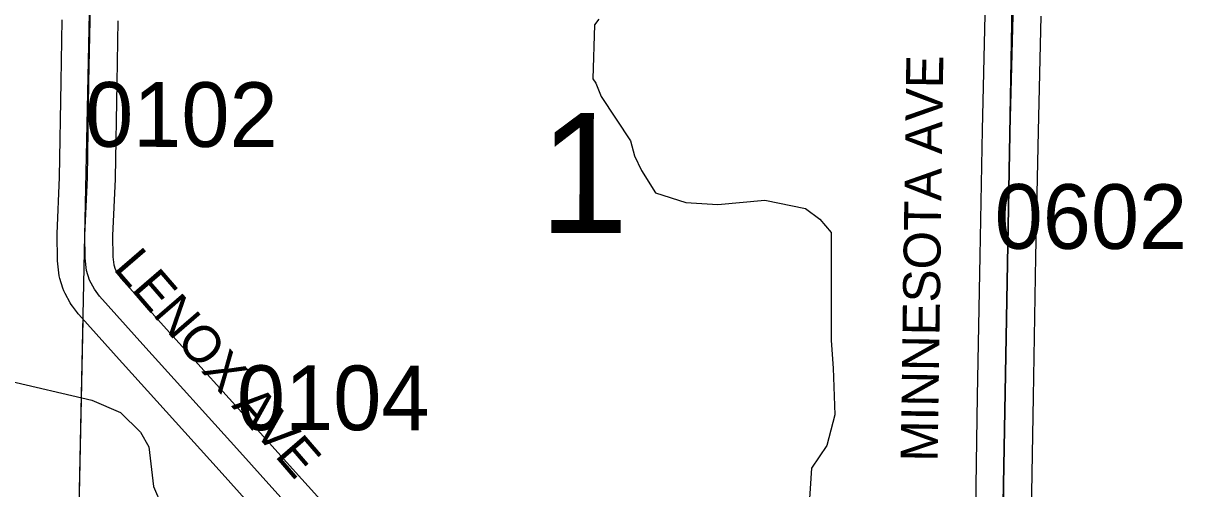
# Model space of a CAD drawing. Extents: x -157.2 to -99.3, y 12.2 to 46.2.
# Drawn here: x -121.437 to -120.183, y 39.555 to 40.059 of the extents above; entities that cross this region are included whole.
import ezdxf

# ---------------------------------------------------------------- set-up
doc = ezdxf.new("R2010")
doc.units = 0
for name, color, linetype in [('tdCoHydroRiver', 7, 'Continuous'), ('tdCoSecRdNmbr', 7, 'Continuous'), ('tdCoSecRdTxt', 7, 'Continuous'), ('tdCoSecRteBand', 7, 'Continuous'), ('tdCoSecRteCL', 7, 'Continuous'), ('tdCoSectLine', 7, 'Continuous'), ('tdCoSectLinePart', 7, 'Continuous'), ('tdCoSectNmbr', 7, 'Continuous'), ('tdCoSurfAsphalt', 7, 'Continuous'), ('tdCoSurfGravel', 7, 'Continuous'), ('tdCoTwpBndryShd', 7, 'Continuous')]:
    doc.layers.add(name, color=color, linetype=linetype)

msp = doc.modelspace()

# ---------------------------------------------------------------- linework, layer by layer
at = {"layer": 'tdCoHydroRiver'}
for points in [[(-120.8142, 40.0634), (-120.8191, 40.0572), (-120.8207, 39.9989), (-120.8177, 39.994), (-120.8117, 39.9797), (-120.7799, 39.9315), (-120.7756, 39.9156), (-120.7681, 39.8996), (-120.753, 39.8755), (-120.7201, 39.8651), (-120.6855, 39.8626), (-120.6348, 39.8675), (-120.5909, 39.8584), (-120.5754, 39.847), (-120.5632, 39.8324), (-120.5632, 39.7156), (-120.5608, 39.6856), (-120.559, 39.635), (-120.5678, 39.6021), (-120.5843, 39.5773), (-120.5871, 39.5332)], [(-121.455, 39.6727), (-121.3625, 39.6511), (-121.3313, 39.6376), (-121.3098, 39.6164), (-121.3008, 39.6004), (-121.2957, 39.5576), (-121.2868, 39.5368), (-121.2533, 39.4948), (-121.2309, 39.4484), (-121.2252, 39.4277), (-121.2205, 39.426), (-121.2057, 39.3356), (-121.1969, 39.3133), (-121.1847, 39.2971)]]:
    msp.add_lwpolyline(points, dxfattribs=at)
at = {"layer": 'tdCoSecRteBand'}
for points in [[(-121.1902, 39.5365), (-121.2247, 39.5751), (-121.3294, 39.6912), (-121.3295, 39.6913), (-121.3295, 39.6913), (-121.3764, 39.7436), (-121.3771, 39.7444), (-121.3778, 39.7454), (-121.3835, 39.7528), (-121.3849, 39.7546), (-121.386, 39.7565), (-121.3914, 39.7664), (-121.3929, 39.7692), (-121.3938, 39.7722), (-121.397, 39.7828), (-121.3979, 39.7857), (-121.3982, 39.7887), (-121.3994, 39.8017), (-121.3995, 39.8028), (-121.3996, 39.804), (-121.4, 39.8291), (-121.4001, 39.8301), (-121.4, 39.831), (-121.3973, 39.8925), (-121.3956, 39.9954), (-121.3956, 39.9955), (-121.3956, 39.9955), (-121.3944, 40.0628)], [(-121.3344, 40.0617), (-121.3356, 39.9944), (-121.3373, 39.8911), (-121.3374, 39.8907), (-121.3374, 39.8903), (-121.34, 39.8293), (-121.3396, 39.8063), (-121.3387, 39.7973), (-121.3373, 39.7926), (-121.3345, 39.7875), (-121.3309, 39.7828), (-121.2849, 39.7314), (-121.1801, 39.6153), (-121.18, 39.6152), (-121.18, 39.6151), (-121.1455, 39.5765), (-121.1185, 39.5466), (-121.0983, 39.5243), (-121.1428, 39.4841)], [(-120.4071, 39.5101), (-120.4049, 39.6555), (-120.4049, 39.6555), (-120.4049, 39.6555), (-120.4022, 39.8072), (-120.4022, 39.8072), (-120.4022, 39.8073), (-120.3995, 39.9434), (-120.3995, 39.9435), (-120.3995, 39.9435), (-120.3965, 40.0679)], [(-120.3365, 40.0666), (-120.3395, 39.9421), (-120.3422, 39.8061), (-120.3449, 39.6545), (-120.3471, 39.5091), (-120.3471, 39.5089), (-120.3471, 39.5088), (-120.3481, 39.4687), (-120.3484, 39.4493), (-120.2962, 39.4489)]]:
    msp.add_lwpolyline(points, dxfattribs=at)
at = {"layer": 'tdCoSecRteCL'}
for points in [[(-121.1407, 39.5265), (-121.1678, 39.5565), (-121.2024, 39.5952), (-121.3072, 39.7113), (-121.354, 39.7636), (-121.3597, 39.771), (-121.3651, 39.7809), (-121.3683, 39.7915), (-121.3696, 39.8045), (-121.3701, 39.8297), (-121.3673, 39.8916), (-121.3656, 39.9949), (-121.3644, 40.0622), (-121.3617, 40.211), (-121.3598, 40.3015), (-121.3581, 40.3801)], [(-120.3788, 39.4196), (-120.3781, 39.4693), (-120.3771, 39.5095), (-120.3749, 39.655), (-120.3722, 39.8067), (-120.3695, 39.9428), (-120.3665, 40.0673), (-120.3646, 40.2004), (-120.3626, 40.3205), (-120.3622, 40.3387)]]:
    msp.add_lwpolyline(points, dxfattribs=at)
at = {"layer": 'tdCoSectLine'}
for points in [[(-121.3778, 39.4501), (-121.3585, 40.3801)], [(-120.3792, 39.4196), (-120.3626, 40.3387)]]:
    msp.add_lwpolyline(points, dxfattribs=at)
at = {"layer": 'tdCoSectLinePart'}
msp.add_lwpolyline([(-121.3771, 39.4805), (-121.3718, 39.7381)], dxfattribs=at)
at = {"layer": 'tdCoSurfAsphalt'}
msp.add_lwpolyline([(-120.3788, 39.4196), (-120.3781, 39.4693), (-120.3771, 39.5095), (-120.3749, 39.655), (-120.3722, 39.8067), (-120.3695, 39.9428), (-120.3665, 40.0673), (-120.3646, 40.2004), (-120.3626, 40.3205), (-120.3622, 40.3387)], dxfattribs=at)
at = {"layer": 'tdCoSurfGravel'}
msp.add_lwpolyline([(-121.1407, 39.5265), (-121.1678, 39.5565), (-121.2024, 39.5952), (-121.3072, 39.7113), (-121.354, 39.7636), (-121.3597, 39.771), (-121.3651, 39.7809), (-121.3683, 39.7915), (-121.3696, 39.8045), (-121.3701, 39.8297), (-121.3673, 39.8916), (-121.3656, 39.9949), (-121.3644, 40.0622), (-121.3617, 40.211), (-121.3598, 40.3015), (-121.3581, 40.3801)], dxfattribs=at)
at = {"layer": 'tdCoTwpBndryShd'}
msp.add_lwpolyline([(-120.3626, 40.3387), (-120.3792, 39.4196), (-120.397, 38.4203), (-120.4166, 37.4242), (-120.4411, 36.4313), (-120.4729, 35.4322), (-120.5012, 34.4313)], dxfattribs=at)

# ---------------------------------------------------------------- texts
at = {"layer": 'tdCoSecRdNmbr'}
for s, rotation, p in [('0102', 359.9066, (-121.3698, 39.9253)), ('0602', 359.9074, (-120.3865, 39.8149)), ('0104', 359.9068, (-121.2057, 39.6187))]:
    msp.add_text(s, height=0.07, rotation=rotation, dxfattribs=at).set_placement(p)
at = {"layer": 'tdCoSecRdTxt'}
for s, rotation, p in [('MINNESOTA AVE', 89.1955, (-120.448, 39.5842)), ('LENOX AVE', 310.8056, (-121.3403, 39.7931))]:
    msp.add_text(s, height=0.04, rotation=rotation, dxfattribs=at).set_placement(p)
at = {"layer": 'tdCoSectNmbr'}
msp.add_text('1', height=0.13, rotation=359.907, dxfattribs=at).set_placement((-120.879, 39.8319))

doc.saveas('drawing.dxf')
